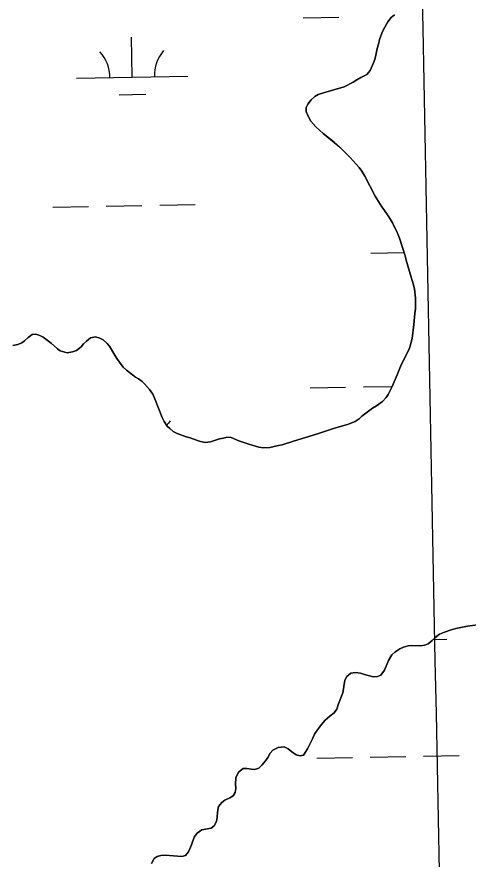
# Model space of a CAD drawing. Extents: x 3957609 to 3995875, y 234277 to 260273.
# Drawn here: x 3987937 to 3988342, y 248310 to 249067 of the extents above; entities that cross this region are included whole.
import ezdxf

# ---------------------------------------------------------------- set-up
doc = ezdxf.new("R2010")
doc.units = 0
for name, color, linetype in [('V-GRID-MAJR', 7, 'Continuous'), ('V-TOPO-SHOR', 7, 'Continuous'), ('V-WETL-SWMP', 7, 'Continuous')]:
    doc.layers.add(name, color=color, linetype=linetype)

msp = doc.modelspace()

# ---------------------------------------------------------------- linework, layer by layer
at = {"layer": 'V-GRID-MAJR'}
for points in [[(3988472.963, 240204.959), (3988414.381, 243232.915), (3988297.143, 249292.685), (3988179.905, 255352.445), (3988121.249, 258384.254)], [(3961703.892, 248787.859), (3967022.571, 248887.277), (3972341.236, 248987.469), (3977659.886, 249088.434), (3982978.522, 249190.173), (3988297.143, 249292.685), (3993615.748, 249395.971), (3993615.749, 249395.971)]]:
    msp.add_spline(points, degree=3, dxfattribs=at)
at = {"layer": 'V-TOPO-SHOR'}
for points in [[(3988293.415, 248790.068), (3988294.305, 248800.15), (3988294.854, 248804.289), (3988295, 248813.843), (3988293.865, 248822.342), (3988292.821, 248826.594), (3988290.934, 248832.758), (3988286.644, 248848.065), (3988285.704, 248851.891), (3988280.567, 248867.839), (3988278.886, 248872.199), (3988274.147, 248881.56), (3988270.876, 248886.777), (3988266.551, 248893.377), (3988264.648, 248895.931), (3988258.531, 248905.514), (3988249.366, 248923.493), (3988246.624, 248927.964), (3988244.301, 248931.159), (3988236.269, 248940.215), (3988226.963, 248949.49), (3988221.991, 248953.865), (3988212.043, 248961.866), (3988205.379, 248967.84), (3988200.939, 248972.848), (3988198.095, 248977.849), (3988196.835, 248981.57), (3988196.743, 248985.074), (3988198.135, 248988.148), (3988201.124, 248991.96), (3988204.533, 248995.13), (3988207.62, 248996.816), (3988212.193, 248998.39), (3988230.795, 249003.836), (3988238.987, 249008.049), (3988242.182, 249010.16), (3988245.692, 249012.163), (3988251.117, 249014.688), (3988254.212, 249018.287), (3988257.212, 249025.174), (3988258.285, 249028.248), (3988259.256, 249032.068), (3988260.45, 249038.116), (3988261.527, 249042.146), (3988262.713, 249046.281), (3988264.646, 249051.901), (3988266.148, 249055.186), (3988269.998, 249062.071), (3988273.092, 249065.987), (3988275.97, 249068.522)], [(3987933.096, 248771.255), (3987937.876, 248772.084), (3987941.386, 248773.557), (3987943.835, 248775.458), (3987947.141, 248778.63), (3987950.547, 248781.059), (3987953.946, 248781.575), (3987957.446, 248780.393), (3987960.625, 248778.788), (3987967.715, 248773.344), (3987973.429, 248768.437), (3987975.864, 248766.622), (3987981.908, 248764.581), (3987986.901, 248765.514), (3987990.515, 248766.88), (3987994.671, 248770.155), (3987996.805, 248772.695), (3987999.363, 248775.339), (3988002.986, 248778.19), (3988007.342, 248779.128), (3988011.37, 248777.837), (3988014.444, 248776.338), (3988018.041, 248773.139), (3988020.154, 248770.581), (3988023.949, 248763.985), (3988026.691, 248759.727), (3988028.907, 248756.425), (3988032.395, 248751.953), (3988035.354, 248749.073), (3988043.505, 248742.989), (3988046.153, 248741.385), (3988049.328, 248738.825), (3988051.55, 248736.797), (3988055.881, 248731.79), (3988058.837, 248727.426), (3988060.838, 248723.277), (3988067.352, 248706.686), (3988069.142, 248702.858), (3988071.887, 248698.918), (3988074.107, 248696.573), (3988077.387, 248694.117), (3988080.883, 248692.085), (3988089.047, 248689.186), (3988092.44, 248688.217), (3988098.273, 248686.175), (3988101.771, 248685.1), (3988106.121, 248684.02), (3988110.901, 248684.85), (3988118.767, 248687.367), (3988122.38, 248687.987), (3988125.464, 248689.038), (3988129.39, 248688.491), (3988136.173, 248685.704), (3988145.184, 248682.587), (3988154.306, 248680.002), (3988158.126, 248679.349), (3988164.073, 248679.75), (3988171.935, 248681.311), (3988175.231, 248682.04), (3988185.436, 248685.29), (3988207.016, 248691.997), (3988222.22, 248697.031), (3988233.805, 248700.382), (3988240.611, 248703.114), (3988244.232, 248705.543), (3988246.79, 248707.761), (3988256.372, 248714.835), (3988259.991, 248716.944), (3988265.212, 248721.065), (3988268.624, 248724.661), (3988270.334, 248727.307), (3988273.864, 248734.405), (3988278.581, 248745.004), (3988282.013, 248753.804), (3988288.649, 248766.729), (3988289.829, 248769.803), (3988291.121, 248774.151), (3988291.77, 248777.44), (3988293.415, 248790.068)], [(3988350.605, 248520.156), (3988341.682, 248519.023), (3988331.057, 248516.838), (3988326.803, 248515.687), (3988320.852, 248513.694), (3988316.491, 248512.013), (3988312.123, 248508.74), (3988309.991, 248506.201), (3988306.368, 248503.137), (3988303.284, 248501.873), (3988299.46, 248501.466), (3988291.604, 248501.816), (3988288.204, 248501.3), (3988284.166, 248500.147), (3988280.869, 248498.674), (3988276.398, 248495.826), (3988273.627, 248493.288), (3988270.528, 248488.312), (3988266.987, 248479.407), (3988263.784, 248475.174), (3988260.806, 248473.806), (3988256.878, 248473.609), (3988249.135, 248475.659), (3988245.53, 248476.734), (3988241.074, 248477.496), (3988236.718, 248476.769), (3988233.31, 248473.916), (3988231.489, 248470.633), (3988229.64, 248459.279), (3988225.882, 248449.209), (3988224.377, 248444.437), (3988221.71, 248441.156), (3988217.981, 248438.199), (3988213.719, 248434.5), (3988210.624, 248430.798), (3988206.035, 248424.658), (3988204.325, 248422.116), (3988202.504, 248417.983), (3988197.902, 248408.872), (3988194.269, 248403.258), (3988191.185, 248402.422), (3988187.793, 248403.604), (3988183.769, 248406.168), (3988180.594, 248408.837), (3988176.885, 248410.551), (3988171.575, 248409.935), (3988166.893, 248407.512), (3988164.333, 248404.868), (3988162.195, 248401.054), (3988160.166, 248398.195), (3988156.752, 248394.069), (3988154.298, 248391.529), (3988150.683, 248390.272), (3988147.605, 248390.497), (3988143.468, 248391.257), (3988140.175, 248391.056), (3988136.024, 248387.994), (3988133.56, 248382.696), (3988133.218, 248376.964), (3988133.415, 248373.249), (3988133.083, 248369.638), (3988131.051, 248366.568), (3988128.178, 248364.774), (3988123.605, 248362.775), (3988120.836, 248360.664), (3988117.954, 248357.172), (3988116.977, 248351.868), (3988116.852, 248347.09), (3988116.199, 248343.59), (3988114.061, 248339.67), (3988111.29, 248337.452), (3988103.11, 248335.998), (3988098.853, 248333.149), (3988096.182, 248329.338), (3988093.712, 248322.659), (3988090.927, 248316.3), (3988088.365, 248313.126), (3988085.069, 248311.971), (3988070.105, 248313.306), (3988066.281, 248313.109), (3988062.775, 248312.167), (3988060.324, 248310.267), (3988057.653, 248305.818)]]:
    msp.add_lwpolyline(points, dxfattribs=at)
at = {"layer": 'V-WETL-SWMP'}
for p, q in [((3988194.117, 249065.843), (3988226.112, 249066.425)), ((3988040.473, 249012.299), (3988039.819, 249048.293)), ((3987990.481, 249011.39), (3988090.465, 249013.208)), ((3988028.756, 248996.652), (3988052.752, 248997.089)), ((3987969.176, 248895.552), (3988001.171, 248896.133)), ((3988017.168, 248896.424), (3988049.163, 248897.006)), ((3988065.16, 248897.297), (3988097.155, 248897.879)), ((3988254.817, 248854.308), (3988284.75, 248854.852)), ((3988200.165, 248733.223), (3988232.16, 248733.805)), ((3988248.157, 248734.096), (3988273.936, 248734.564)), ((3988310.799, 248507.162), (3988323.135, 248507.386)), ((3988206.213, 248400.603), (3988238.208, 248401.185)), ((3988254.205, 248401.476), (3988286.2, 248402.057)), ((3988302.197, 248402.348), (3988334.192, 248402.93))]:
    msp.add_line(p, q, dxfattribs=at)
for points in [[(3988275.969, 249068.523), (3988273.092, 249065.987), (3988269.997, 249062.071), (3988266.147, 249055.185), (3988264.647, 249051.9), (3988262.713, 249046.281), (3988261.528, 249042.145), (3988260.45, 249038.115), (3988259.257, 249032.068), (3988258.286, 249028.249), (3988257.212, 249025.175), (3988254.211, 249018.286), (3988251.118, 249014.689), (3988245.692, 249012.163), (3988242.181, 249010.16), (3988238.987, 249008.049), (3988230.794, 249003.836), (3988212.192, 248998.39), (3988207.62, 248996.816), (3988204.534, 248995.13), (3988201.124, 248991.959), (3988198.135, 248988.149), (3988196.743, 248985.075), (3988196.835, 248981.571), (3988198.094, 248977.85), (3988200.94, 248972.848), (3988205.379, 248967.84), (3988212.043, 248961.867), (3988221.991, 248953.864), (3988226.963, 248949.491), (3988236.269, 248940.216), (3988244.301, 248931.158), (3988246.624, 248927.964), (3988249.366, 248923.493), (3988258.53, 248905.513), (3988264.649, 248895.932), (3988266.55, 248893.377), (3988270.876, 248886.776), (3988274.146, 248881.56), (3988278.886, 248872.198), (3988280.567, 248867.838), (3988285.704, 248851.891), (3988286.644, 248848.065), (3988290.935, 248832.759), (3988292.821, 248826.593), (3988293.865, 248822.342), (3988294.999, 248813.843), (3988294.854, 248804.289), (3988294.306, 248800.15), (3988293.415, 248790.067), (3988291.771, 248777.439), (3988291.121, 248774.151), (3988289.829, 248769.803), (3988288.649, 248766.729), (3988282.013, 248753.803), (3988278.58, 248745.004), (3988273.865, 248734.406), (3988270.333, 248727.307), (3988268.623, 248724.66), (3988265.211, 248721.064), (3988259.992, 248716.944), (3988256.373, 248714.835), (3988246.789, 248707.761), (3988244.232, 248705.542), (3988240.612, 248703.114), (3988233.806, 248700.382), (3988222.219, 248697.031), (3988207.016, 248691.997), (3988185.436, 248685.29), (3988175.23, 248682.04), (3988171.936, 248681.31), (3988164.073, 248679.75), (3988158.125, 248679.349), (3988154.306, 248680.002), (3988145.185, 248682.587), (3988136.173, 248685.703), (3988129.39, 248688.491), (3988125.464, 248689.038), (3988122.38, 248687.988), (3988118.768, 248687.366), (3988110.901, 248684.85), (3988106.12, 248684.02), (3988101.771, 248685.099), (3988098.272, 248686.175), (3988092.44, 248688.216), (3988089.047, 248689.186), (3988080.883, 248692.086), (3988077.388, 248694.117), (3988074.107, 248696.573), (3988071.887, 248698.917), (3988069.142, 248702.857), (3988067.353, 248706.686), (3988060.838, 248723.276), (3988058.837, 248727.425), (3988055.882, 248731.79), (3988051.549, 248736.798), (3988049.328, 248738.824), (3988046.153, 248741.385)], [(3988046.153, 248741.385), (3988043.505, 248742.988), (3988035.355, 248749.073), (3988032.394, 248751.952), (3988028.908, 248756.426), (3988026.692, 248759.726), (3988023.949, 248763.984), (3988020.154, 248770.582), (3988018.041, 248773.139), (3988014.444, 248776.339), (3988011.371, 248777.838), (3988007.342, 248779.128), (3988002.985, 248778.19), (3987999.363, 248775.338), (3987996.804, 248772.695), (3987994.67, 248770.155), (3987990.516, 248766.881), (3987986.901, 248765.515), (3987981.907, 248764.58), (3987975.864, 248766.622), (3987973.429, 248768.437), (3987967.716, 248773.344), (3987960.624, 248778.788), (3987957.446, 248780.393), (3987953.947, 248781.575), (3987950.547, 248781.058), (3987947.14, 248778.63), (3987943.835, 248775.458), (3987941.386, 248773.557), (3987937.876, 248772.085), (3987933.095, 248771.255)], [(3988166.893, 248407.511), (3988171.574, 248409.934), (3988176.885, 248410.55), (3988180.594, 248408.836), (3988183.769, 248406.168), (3988187.793, 248403.604), (3988191.185, 248402.422), (3988194.268, 248403.259), (3988197.901, 248408.871), (3988202.503, 248417.983), (3988204.325, 248422.117), (3988206.034, 248424.658), (3988210.624, 248430.797), (3988213.719, 248434.501), (3988217.981, 248438.199), (3988221.709, 248441.157), (3988224.376, 248444.438), (3988225.882, 248449.209), (3988229.639, 248459.28), (3988231.49, 248470.633), (3988233.309, 248473.917), (3988236.718, 248476.77), (3988241.074, 248477.496), (3988245.53, 248476.734), (3988249.135, 248475.658), (3988256.878, 248473.609), (3988260.807, 248473.805), (3988263.785, 248475.173), (3988266.988, 248479.407), (3988270.528, 248488.311), (3988273.627, 248493.289), (3988276.398, 248495.826), (3988280.869, 248498.674), (3988284.166, 248500.147), (3988288.205, 248501.299), (3988291.605, 248501.816), (3988299.46, 248501.465), (3988303.284, 248501.874), (3988306.368, 248503.136), (3988309.991, 248506.2), (3988312.124, 248508.74), (3988316.491, 248512.013), (3988320.851, 248513.694), (3988326.804, 248515.687), (3988331.056, 248516.838), (3988341.682, 248519.024), (3988350.605, 248520.156)], [(3988057.652, 248305.818), (3988060.324, 248310.266), (3988062.774, 248312.167), (3988066.281, 248313.109), (3988070.104, 248313.305), (3988085.069, 248311.97), (3988088.365, 248313.125), (3988090.926, 248316.3), (3988093.713, 248322.659), (3988096.182, 248329.337), (3988098.852, 248333.149), (3988103.11, 248335.998), (3988111.291, 248337.451), (3988114.061, 248339.67), (3988116.2, 248343.589), (3988116.852, 248347.09), (3988116.977, 248351.868), (3988117.954, 248357.172), (3988120.835, 248360.664), (3988123.604, 248362.776), (3988128.178, 248364.775), (3988131.052, 248366.568), (3988133.082, 248369.639), (3988133.415, 248373.248), (3988133.218, 248376.964), (3988133.56, 248382.696), (3988136.023, 248387.995), (3988140.176, 248391.057), (3988143.468, 248391.256), (3988147.606, 248390.496), (3988150.684, 248390.271), (3988154.299, 248391.53), (3988156.752, 248394.069), (3988160.166, 248398.195), (3988162.195, 248401.054), (3988164.334, 248404.867), (3988166.893, 248407.511)]]:
    msp.add_lwpolyline(points, dxfattribs=at)
for centre, start, end in [((3987985.231, 249011.769), 0.269879, 41.813537), ((3988095.698, 249013.778), 140.269876, 181.813534), ((3988249.566, 248854.687), 41.710335, 41.813537), ((3988101.746, 248681.158), 140.269876, 148.886193)]:
    msp.add_arc(centre, 35.246, start, end, dxfattribs=at)

doc.saveas('drawing.dxf')
